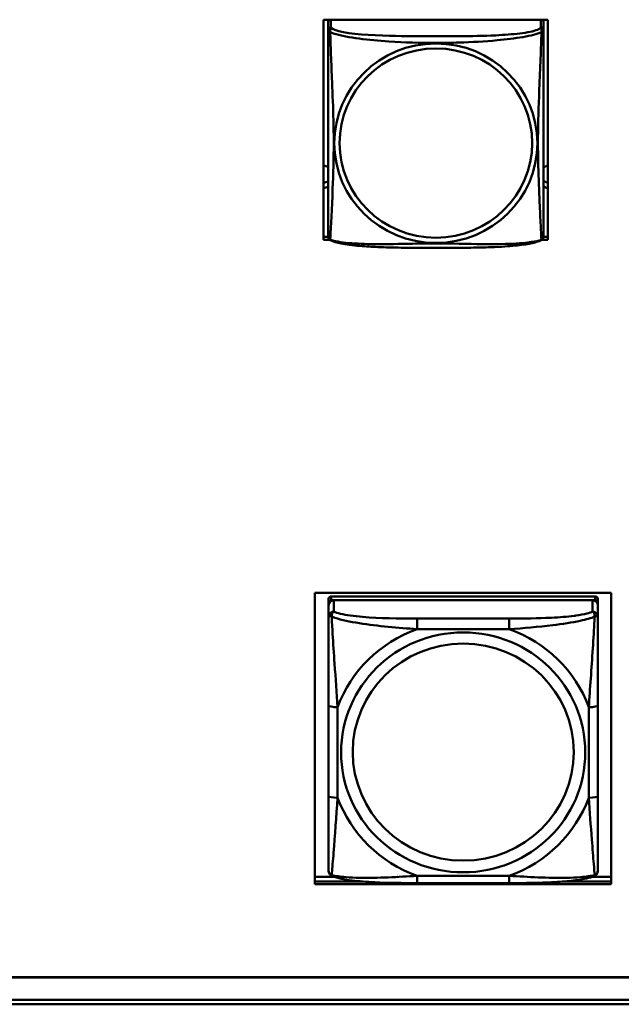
# Model space of a CAD drawing. Header units: inches. Extents: x 0.8 to 75.7, y -7.8 to 49.3.
# Tile 258 of 339: x 59.9 to 61.2, y 10.9 to 13.1. Entities that reach past the tile are written whole.
import ezdxf

# ---------------------------------------------------------------- set-up
doc = ezdxf.new("R2010")
doc.units = ezdxf.units.IN
doc.header["$MEASUREMENT"] = 0
doc.layers.add('Visible Edges(ROSSANSI)', color=7, linetype='Continuous', lineweight=50)
doc.layers.add('Visible Tangent Edges(ROSSANSI)', color=7, linetype='Continuous', lineweight=50)

msp = doc.modelspace()

# ---------------------------------------------------------------- linework, layer by layer
at = {"layer": 'Visible Edges(ROSSANSI)'}
for p, q in [((60.5558, 12.6071), (60.5558, 13.0896)), ((60.5558, 13.0896), (61.0473, 13.0896)), ((60.5658, 13.0852), (60.5658, 13.0675)), ((61.0382, 13.0675), (61.0382, 13.0852)), ((61.0473, 13.0896), (61.0473, 12.6071)), ((60.5558, 12.6132), (60.5658, 12.6132)), ((61.0381, 12.6132), (61.0473, 12.6132)), ((60.5689, 12.6071), (60.5558, 12.6071)), ((61.0473, 12.6071), (61.035, 12.6071)), ((60.5363, 11.1938), (60.5363, 11.8325)), ((60.5363, 11.8325), (61.1868, 11.8325)), ((61.1868, 11.8325), (61.1868, 11.1938)), ((60.5667, 11.8193), (60.5667, 11.8111)), ((60.5667, 11.8053), (60.5667, 11.8111)), ((61.1514, 11.8251), (60.5726, 11.8251)), ((60.5726, 11.8169), (61.1514, 11.8169)), ((61.1455, 11.8169), (60.5785, 11.8169)), ((61.1573, 11.8111), (61.1573, 11.8193)), ((61.1573, 11.8111), (61.1573, 11.8053)), ((60.5667, 11.8053), (60.5667, 11.7804)), ((61.1573, 11.7804), (61.1573, 11.8053)), ((60.5864, 11.7761), (60.5864, 11.7762)), ((60.5956, 11.7737), (60.5956, 11.7737)), ((61.1337, 11.7875), (61.1337, 11.7875)), ((61.1376, 11.7886), (61.1376, 11.7886)), ((60.5667, 11.5859), (60.5667, 11.3873)), ((61.1573, 11.3873), (61.1573, 11.5859)), ((60.5755, 11.2371), (60.5755, 11.2371)), ((60.5363, 11.2099), (60.5791, 11.2099)), ((60.7174, 11.2099), (60.718, 11.2099)), ((61.0059, 11.2099), (61.0062, 11.2099)), ((61.125, 11.2099), (61.125, 11.2099)), ((61.1449, 11.2099), (61.1868, 11.2099)), ((60.5363, 11.1998), (60.6415, 11.1998)), ((61.1868, 11.1938), (60.5363, 11.1938)), ((60.9631, 11.1963), (60.7608, 11.1963)), ((61.0826, 11.1998), (61.1868, 11.1998)), ((56.4153, 10.9898), (69.0852, 10.9898)), ((69.0852, 10.9894), (56.4153, 10.9894)), ((56.4653, 10.9403), (69.1231, 10.9403)), ((69.1231, 10.9305), (56.4653, 10.9305))]:
    msp.add_line(p, q, dxfattribs=at)
for centre, start, end in [((60.5795, 12.6145), 180, 189.1496), ((61.0244, 12.6145), 350.8504, 360)]:
    msp.add_arc(centre, 0.0138, start, end, dxfattribs=at)
for centre, major_axis, start_param, end_param in [((60.5717, 13.0852), (-0.00591, 0), 5.403119, 6.283185), ((61.0323, 13.0852), (0.00591, 0), 0, 0.880066), ((60.5523, 12.7449), (0.0255, 0), 1.012755, 1.431657), ((61.0523, 12.7449), (0.0255, 0), 1.766847, 2.154575), ((60.5523, 12.7569), (0.0255, 0), 4.851528, 5.27043), ((60.5523, 12.7449), (-0.0255, 0), 1.709936, 2.128837), ((61.0523, 12.7569), (0.0255, 0), 4.12861, 4.516339), ((61.0523, 12.7449), (-0.0255, 0), 0.987017, 1.374746), ((60.5726, 11.8193), (-0.00591, 0), 4.712389, 6.283185), ((60.5726, 11.8111), (-0.00591, 0), 4.712389, 6.283185), ((60.5785, 11.8053), (-0.0118, 0), 4.712389, 6.283185), ((61.1455, 11.8053), (0.0118, 0), 0, 1.570796), ((61.1514, 11.8193), (0.00591, 0), 0, 1.570796), ((61.1514, 11.8111), (0.00591, 0), 0, 1.570796), ((60.5785, 11.7804), (-0.0118, 0), 4.712389, 6.283185), ((61.1455, 11.7804), (0.0118, 0), 0, 1.570796), ((61.1514, 11.2429), (0.00591, 0), 6.266929, 6.283185)]:
    msp.add_ellipse(centre, major_axis=major_axis, ratio=0.981793, start_param=start_param, end_param=end_param, dxfattribs=at)
for points, knots in [([(60.5658, 13.0675), (60.5658, 13.0649), (60.5658, 13.0603), (60.5658, 13.0542), (60.5658, 13.0429), (60.5658, 13.0265), (60.5658, 13.0087), (60.5658, 12.9908), (60.5658, 12.9716), (60.5658, 12.9525), (60.5658, 12.9253), (60.5658, 12.8981), (60.5658, 12.8714), (60.5658, 12.8547), (60.5658, 12.838), (60.5658, 12.8214), (60.5658, 12.7882), (60.5658, 12.755), (60.5658, 12.7227), (60.5658, 12.6826), (60.5658, 12.6422), (60.5658, 12.6235), (60.5658, 12.6178), (60.5658, 12.6146), (60.5658, 12.6145)], [0.325731, 0.325731, 0.325731, 0.325731, 0.404774, 0.404774, 0.404774, 0.550532, 0.550532, 0.550532, 0.69629, 0.69629, 0.69629, 0.902598, 0.902598, 0.902598, 1.03154, 1.03154, 1.03154, 1.289425, 1.289425, 1.289425, 1.610774, 1.610774, 1.610774, 1.710218, 1.710218, 1.710218, 1.710218]), ([(61.0382, 12.6145), (61.0382, 12.6145), (61.0382, 12.6154), (61.0382, 12.6171), (61.0382, 12.6217), (61.0382, 12.6327), (61.0382, 12.6465), (61.0382, 12.6603), (61.0382, 12.6769), (61.0382, 12.6943), (61.0382, 12.7189), (61.0382, 12.7453), (61.0382, 12.7717), (61.0382, 12.7882), (61.0382, 12.8048), (61.0382, 12.8214), (61.0382, 12.8546), (61.0382, 12.8879), (61.0382, 12.9219), (61.0382, 12.9642), (61.0382, 13.01), (61.0382, 13.0416), (61.0382, 13.054), (61.0382, 13.0634), (61.0382, 13.0675)], [0.352862, 0.352862, 0.352862, 0.352862, 0.404774, 0.404774, 0.404774, 0.550532, 0.550532, 0.550532, 0.69629, 0.69629, 0.69629, 0.902598, 0.902598, 0.902598, 1.03154, 1.03154, 1.03154, 1.289425, 1.289425, 1.289425, 1.610774, 1.610774, 1.610774, 1.73735, 1.73735, 1.73735, 1.73735]), ([(60.57, 12.6064), (60.5694, 12.6067), (60.5689, 12.6071), (60.568, 12.6079), (60.5676, 12.6083), (60.567, 12.6092), (60.5668, 12.6097), (60.5664, 12.6105), (60.5663, 12.6109), (60.5661, 12.6117), (60.566, 12.612), (60.5659, 12.6123)], [0.02273771, 0.02273771, 0.02273771, 0.02273771, 0.02954865, 0.02954865, 0.03635958, 0.03635958, 0.04317052, 0.04317052, 0.04998146, 0.04998146, 0.0567924, 0.0567924, 0.0567924, 0.0567924]), ([(61.034, 12.6064), (61.0346, 12.6067), (61.0351, 12.6071), (61.036, 12.6079), (61.0364, 12.6083), (61.037, 12.6092), (61.0372, 12.6097), (61.0376, 12.6105), (61.0377, 12.6109), (61.0379, 12.6117), (61.038, 12.612), (61.038, 12.6123)], [0.02273771, 0.02273771, 0.02273771, 0.02273771, 0.02954865, 0.02954865, 0.03635958, 0.03635958, 0.04317052, 0.04317052, 0.04998146, 0.04998146, 0.0567924, 0.0567924, 0.0567924, 0.0567924]), ([(61.034, 12.6064), (61.0307, 12.6046), (61.0271, 12.6034), (61.0191, 12.6009), (61.0147, 12.5999), (61.0052, 12.598), (61.0002, 12.5972), (60.989, 12.5956), (60.9828, 12.5948), (60.9689, 12.5935), (60.9612, 12.5928), (60.9434, 12.5916), (60.9331, 12.5911), (60.9082, 12.5902), (60.8935, 12.5899), (60.8618, 12.5894), (60.8448, 12.5893), (60.8108, 12.5892), (60.7938, 12.5892), (60.7598, 12.5893), (60.7428, 12.5894), (60.7088, 12.5899), (60.6916, 12.5903), (60.6614, 12.5916), (60.6483, 12.5924), (60.6273, 12.5942), (60.6192, 12.595), (60.6056, 12.5969), (60.5999, 12.5978), (60.5898, 12.5998), (60.5854, 12.6008), (60.5772, 12.6032), (60.5735, 12.6046), (60.57, 12.6064)], [-1.678204, -1.678204, -1.678204, -1.678204, -1.629815, -1.629815, -1.580861, -1.580861, -1.532583, -1.532583, -1.479316, -1.479316, -1.416961, -1.416961, -1.337799, -1.337799, -1.226353, -1.226353, -1.09702, -1.09702, -0.967687, -0.967687, -0.838354, -0.838354, -0.709022, -0.709022, -0.60577, -0.60577, -0.53827, -0.53827, -0.483941, -0.483941, -0.435529, -0.435529, -0.384876, -0.384876, -0.384876, -0.384876]), ([(60.5667, 11.7804), (60.5667, 11.7761), (60.5667, 11.7704), (60.5667, 11.7557), (60.5667, 11.746), (60.5667, 11.7344), (60.5667, 11.7331), (60.5667, 11.715), (60.5667, 11.6966), (60.5667, 11.6778), (60.5667, 11.6772), (60.5667, 11.6477), (60.5667, 11.6185), (60.5667, 11.5887), (60.5667, 11.5873), (60.5667, 11.5859)], [-0.7968224, -0.7968224, -0.7968224, -0.7968224, -0.7287133, -0.7287133, -0.6427939, -0.6427939, -0.6315991, -0.6315991, -0.4929047, -0.4929047, -0.4883473, -0.4883473, -0.2676382, -0.2676382, -0.2569517, -0.2569517, -0.2569517, -0.2569517]), ([(61.1573, 11.5859), (61.1573, 11.6256), (61.1573, 11.6878), (61.1573, 11.7557), (61.1573, 11.7755), (61.1573, 11.7804)], [0.2569537, 0.2569537, 0.2569537, 0.2569537, 0.5651984, 0.7193207, 0.7963818, 0.7963818, 0.7963818, 0.7963818]), ([(60.5667, 11.3873), (60.5667, 11.3476), (60.5667, 11.2867), (60.5667, 11.2343), (60.5667, 11.2249), (60.5667, 11.2238)], [0.2569537, 0.2569537, 0.2569537, 0.2569537, 0.5651984, 0.7193207, 0.7963818, 0.7963818, 0.7963818, 0.7963818]), ([(61.1573, 11.2238), (61.1573, 11.2248), (61.1573, 11.2274), (61.1573, 11.2358), (61.1573, 11.2425), (61.1573, 11.2512), (61.1573, 11.2522), (61.1573, 11.2662), (61.1573, 11.2819), (61.1573, 11.2989), (61.1573, 11.2994), (61.1573, 11.3262), (61.1573, 11.3548), (61.1573, 11.3845), (61.1573, 11.3859), (61.1573, 11.3873)], [-0.7968224, -0.7968224, -0.7968224, -0.7968224, -0.7287133, -0.7287133, -0.6427909, -0.6427909, -0.6315991, -0.6315991, -0.4929047, -0.4929047, -0.4883469, -0.4883469, -0.2676382, -0.2676382, -0.2569517, -0.2569517, -0.2569517, -0.2569517]), ([(60.5747, 11.2114), (60.5735, 11.212), (60.5723, 11.2127), (60.5702, 11.2145), (60.5693, 11.2156), (60.5679, 11.218), (60.5674, 11.2193), (60.5668, 11.2217), (60.5667, 11.2228), (60.5667, 11.2238)], [0, 0, 0, 0, 0.01151434, 0.01151434, 0.02370281, 0.02370281, 0.03648022, 0.03648022, 0.0488243, 0.0488243, 0.0488243, 0.0488243]), ([(60.7608, 11.1964), (60.7297, 11.1964), (60.698, 11.1966), (60.6506, 11.199), (60.6336, 11.2003), (60.6099, 11.2031), (60.6019, 11.2044), (60.5872, 11.2073), (60.5806, 11.2091), (60.5748, 11.2115)], [0, 0, 0, 0, 0.237469, 0.237469, 0.3730248, 0.3730248, 0.4489118, 0.4489118, 0.5288553, 0.5288553, 0.5288553, 0.5288553]), ([(61.1492, 11.2115), (61.1394, 11.2074), (61.127, 11.205), (61.1008, 11.2014), (61.0877, 11.2001), (61.0581, 11.1981), (61.041, 11.1974), (61.0037, 11.1965), (60.9834, 11.1964), (60.9631, 11.1964)], [0, 0, 0, 0, 0.1343636, 0.1343636, 0.2428485, 0.2428485, 0.3744955, 0.3744955, 0.5288413, 0.5288413, 0.5288413, 0.5288413]), ([(61.1573, 11.2238), (61.1573, 11.2229), (61.1572, 11.2219), (61.1568, 11.22), (61.1565, 11.2191), (61.1555, 11.2169), (61.1546, 11.2155), (61.1524, 11.2133), (61.1512, 11.2124), (61.1497, 11.2116), (61.1494, 11.2115), (61.1492, 11.2114)], [0, 0, 0, 0, 0.01112428, 0.01112428, 0.02021972, 0.02021972, 0.03420978, 0.03420978, 0.04682302, 0.04682302, 0.04883046, 0.04883046, 0.04883046, 0.04883046])]:
    msp.add_open_spline(points, degree=3, knots=knots, dxfattribs=at)
for points in [[(60.5748, 11.2114), (60.5748, 11.2114), (60.5747, 11.2114), (60.5747, 11.2114)], [(61.1492, 11.2114), (61.1492, 11.2114), (61.1492, 11.2114), (61.1492, 11.2114)]]:
    msp.add_open_spline(points, degree=3, dxfattribs=at)
at = {"layer": 'Visible Tangent Edges(ROSSANSI)'}
for p, q in [((60.5717, 13.0733), (60.5717, 13.0896)), ((61.0323, 13.0896), (61.0323, 13.0733)), ((60.5726, 11.8169), (60.5726, 11.8251)), ((60.5785, 11.792), (60.5785, 11.8169)), ((61.1455, 11.8169), (61.1455, 11.792)), ((61.1514, 11.8251), (61.1514, 11.8169)), ((60.7608, 11.7765), (60.7608, 11.7534)), ((60.9631, 11.7765), (60.7608, 11.7765)), ((60.9631, 11.7765), (60.9631, 11.7534)), ((60.7608, 11.7534), (60.9631, 11.7534)), ((60.5864, 11.3836), (60.5864, 11.5822)), ((61.1376, 11.5822), (61.1376, 11.3836)), ((60.9631, 11.2123), (60.7608, 11.2123)), ((60.7608, 11.1963), (60.7608, 11.2123)), ((60.9631, 11.1963), (60.9631, 11.2123))]:
    msp.add_line(p, q, dxfattribs=at)
for centre, major_axis, ratio, start_param, end_param in [((60.5717, 13.0675), (-0.00591, 0), 0.981793, 4.712389, 6.283185), ((61.0323, 13.0675), (0.00591, 0), 0.981793, 0, 1.570796), ((60.862, 11.4829), (-0.2936, 0), 0.981793, 5.064156, 5.931419), ((60.862, 11.4829), (0.2936, 0), 0.981793, 0.351767, 1.21903), ((60.5864, 11.5859), (-0.0197, 0), 0.189952, 0, 1.570796), ((61.1376, 11.5859), (0.0197, 0), 0.189952, 4.712389, 6.283185), ((60.5864, 11.3873), (-0.0197, 0), 0.189952, 0, 1.570796), ((60.862, 11.4829), (-0.2936, 0), 0.981793, 0.351767, 1.21903), ((60.862, 11.4829), (0.2936, 0), 0.981793, 5.064156, 5.931419), ((61.1376, 11.3873), (0.0197, 0), 0.189952, 4.712389, 6.283185)]:
    msp.add_ellipse(centre, major_axis=major_axis, ratio=ratio, start_param=start_param, end_param=end_param, dxfattribs=at)
for centre, major_axis in [((60.802, 12.8188), (-0.2227, 0)), ((60.802, 12.819), (-0.2113, 0)), ((60.862, 11.4829), (-0.2678, 0)), ((60.862, 11.4837), (-0.2424, 0))]:
    msp.add_ellipse(centre, major_axis=major_axis, ratio=0.981793, dxfattribs=at)
for points, knots in [([(60.5658, 13.0675), (60.5658, 13.0672), (60.5658, 13.0669), (60.5658, 13.0665), (60.5659, 13.0663), (60.566, 13.066), (60.5661, 13.0659), (60.5662, 13.0657), (60.5663, 13.0656), (60.5665, 13.0654), (60.5667, 13.0652), (60.5673, 13.0646), (60.5678, 13.0642), (60.5689, 13.0633), (60.5695, 13.0628), (60.5703, 13.0622)], [-0.0844808, -0.0844808, -0.0844808, -0.0844808, -0.06943799, -0.06943799, -0.05587828, -0.05587828, -0.04740346, -0.04740346, -0.04210669, -0.04210669, -0.03151317, -0.03151317, -0.01456352, -0.01456352, 0.00026741, 0.00026741, 0.00026741, 0.00026741]), ([(60.5703, 13.0622), (60.5701, 13.0633), (60.57, 13.0643), (60.5699, 13.0663), (60.57, 13.0672), (60.5701, 13.0685), (60.5702, 13.069), (60.5704, 13.0696), (60.5705, 13.0698), (60.5706, 13.0703), (60.5707, 13.0706), (60.571, 13.0713), (60.5711, 13.0717), (60.5715, 13.0725), (60.5716, 13.0729), (60.5717, 13.0733)], [-0.00026741, -0.00026741, -0.00026741, -0.00026741, 0.01456352, 0.01456352, 0.03151317, 0.03151317, 0.04210669, 0.04210669, 0.04740346, 0.04740346, 0.05587828, 0.05587828, 0.06943799, 0.06943799, 0.0844808, 0.0844808, 0.0844808, 0.0844808]), ([(61.0323, 13.0733), (61.0317, 13.0713), (61.029, 13.0693), (61.0246, 13.0675), (61.0165, 13.0642), (61.0026, 13.0615), (60.9864, 13.0595), (60.9703, 13.0575), (60.9521, 13.0562), (60.9335, 13.0553), (60.9071, 13.0541), (60.8798, 13.0537), (60.8527, 13.0535), (60.8358, 13.0533), (60.8189, 13.0533), (60.802, 13.0533), (60.7681, 13.0533), (60.7343, 13.0534), (60.7006, 13.0542), (60.6586, 13.0553), (60.6147, 13.058), (60.5891, 13.0645), (60.579, 13.067), (60.5726, 13.0701), (60.5717, 13.0733)], [0.325731, 0.325731, 0.325731, 0.325731, 0.404774, 0.404774, 0.404774, 0.550532, 0.550532, 0.550532, 0.69629, 0.69629, 0.69629, 0.902598, 0.902598, 0.902598, 1.03154, 1.03154, 1.03154, 1.289425, 1.289425, 1.289425, 1.610774, 1.610774, 1.610774, 1.73735, 1.73735, 1.73735, 1.73735]), ([(61.0323, 13.0733), (61.0324, 13.0729), (61.0325, 13.0725), (61.0328, 13.0717), (61.033, 13.0713), (61.0333, 13.0706), (61.0334, 13.0703), (61.0335, 13.0698), (61.0336, 13.0696), (61.0337, 13.069), (61.0338, 13.0685), (61.034, 13.0672), (61.0341, 13.0663), (61.034, 13.0643), (61.0339, 13.0633), (61.0337, 13.0622)], [-0.0844808, -0.0844808, -0.0844808, -0.0844808, -0.06943799, -0.06943799, -0.05587828, -0.05587828, -0.04740346, -0.04740346, -0.04210669, -0.04210669, -0.03151317, -0.03151317, -0.01456352, -0.01456352, 0.00026741, 0.00026741, 0.00026741, 0.00026741]), ([(61.0337, 13.0622), (61.0344, 13.0628), (61.0351, 13.0633), (61.0362, 13.0642), (61.0367, 13.0646), (61.0373, 13.0652), (61.0375, 13.0654), (61.0377, 13.0656), (61.0377, 13.0657), (61.0379, 13.0659), (61.038, 13.066), (61.0381, 13.0663), (61.0381, 13.0665), (61.0382, 13.0669), (61.0382, 13.0672), (61.0382, 13.0675)], [-0.00026741, -0.00026741, -0.00026741, -0.00026741, 0.01456352, 0.01456352, 0.03151317, 0.03151317, 0.04210669, 0.04210669, 0.04740346, 0.04740346, 0.05587828, 0.05587828, 0.06943799, 0.06943799, 0.0844808, 0.0844808, 0.0844808, 0.0844808]), ([(60.5703, 12.6073), (60.5704, 12.6089), (60.5706, 12.6112), (60.5707, 12.614), (60.5718, 12.6339), (60.5739, 12.677), (60.5756, 12.7185), (60.577, 12.7518), (60.578, 12.7853), (60.578, 12.8188), (60.578, 12.8355), (60.5778, 12.8523), (60.5773, 12.8693), (60.5767, 12.8965), (60.5755, 12.9246), (60.5743, 12.9531), (60.5735, 12.9733), (60.5727, 12.9938), (60.572, 13.013), (60.5712, 13.0321), (60.5706, 13.0498), (60.5703, 13.0622)], [-1.657319, -1.657319, -1.657319, -1.657319, -1.610774, -1.610774, -1.610774, -1.289425, -1.289425, -1.289425, -1.03154, -1.03154, -1.03154, -0.902598, -0.902598, -0.902598, -0.69629, -0.69629, -0.69629, -0.550532, -0.550532, -0.550532, -0.405761, -0.405761, -0.405761, -0.405761]), ([(60.5703, 13.0622), (60.5731, 13.0609), (60.5766, 13.0596), (60.5806, 13.0584), (60.6083, 13.0501), (60.6553, 13.045), (60.6988, 13.0421), (60.7337, 13.0397), (60.7679, 13.0387), (60.802, 13.0387), (60.819, 13.0387), (60.8361, 13.039), (60.8532, 13.0395), (60.8807, 13.0404), (60.9089, 13.042), (60.9365, 13.0445), (60.9561, 13.0463), (60.9754, 13.0486), (60.9927, 13.0516), (61.0099, 13.0545), (61.0248, 13.0582), (61.0337, 13.0622)], [-1.657319, -1.657319, -1.657319, -1.657319, -1.610774, -1.610774, -1.610774, -1.289425, -1.289425, -1.289425, -1.03154, -1.03154, -1.03154, -0.902598, -0.902598, -0.902598, -0.69629, -0.69629, -0.69629, -0.550532, -0.550532, -0.550532, -0.405761, -0.405761, -0.405761, -0.405761]), ([(61.0337, 13.0622), (61.0336, 13.0582), (61.0334, 13.0537), (61.0333, 13.0487), (61.0322, 13.0143), (61.03, 12.9651), (61.0283, 12.9211), (61.027, 12.8859), (61.026, 12.8523), (61.026, 12.8188), (61.026, 12.8021), (61.0262, 12.7854), (61.0266, 12.7686), (61.0273, 12.7419), (61.0285, 12.7147), (61.0296, 12.6889), (61.0305, 12.6707), (61.0313, 12.6532), (61.032, 12.6385), (61.0327, 12.6239), (61.0333, 12.6122), (61.0337, 12.6073)], [-1.657319, -1.657319, -1.657319, -1.657319, -1.610774, -1.610774, -1.610774, -1.289425, -1.289425, -1.289425, -1.03154, -1.03154, -1.03154, -0.902598, -0.902598, -0.902598, -0.69629, -0.69629, -0.69629, -0.550532, -0.550532, -0.550532, -0.405761, -0.405761, -0.405761, -0.405761]), ([(60.5703, 12.6073), (60.5695, 12.6074), (60.5689, 12.6077), (60.5678, 12.6085), (60.5673, 12.609), (60.5667, 12.6099), (60.5665, 12.6103), (60.5663, 12.6109), (60.5662, 12.6111), (60.5661, 12.6116), (60.566, 12.6119), (60.566, 12.6122), (60.5659, 12.6123), (60.5659, 12.6123)], [-0.00026741, -0.00026741, -0.00026741, -0.00026741, 0.01456352, 0.01456352, 0.03151317, 0.03151317, 0.04210669, 0.04210669, 0.04740346, 0.04740346, 0.05587828, 0.05587828, 0.0567924, 0.0567924, 0.0567924, 0.0567924]), ([(61.038, 12.6123), (61.038, 12.6123), (61.038, 12.6122), (61.038, 12.6119), (61.0379, 12.6116), (61.0377, 12.6111), (61.0377, 12.6109), (61.0375, 12.6103), (61.0373, 12.6099), (61.0367, 12.609), (61.0362, 12.6085), (61.0351, 12.6077), (61.0344, 12.6074), (61.0337, 12.6073)], [-0.0567924, -0.0567924, -0.0567924, -0.0567924, -0.05587828, -0.05587828, -0.04740346, -0.04740346, -0.04210669, -0.04210669, -0.03151317, -0.03151317, -0.01456352, -0.01456352, 0.00026741, 0.00026741, 0.00026741, 0.00026741]), ([(60.57, 12.6064), (60.5699, 12.6064), (60.5699, 12.6065), (60.57, 12.6067), (60.5701, 12.6069), (60.5703, 12.6073)], [-0.02273771, -0.02273771, -0.02273771, -0.02273771, -0.01456352, -0.01456352, 0.00026741, 0.00026741, 0.00026741, 0.00026741]), ([(61.0337, 12.6073), (61.0308, 12.6062), (61.0273, 12.6052), (61.0233, 12.6043), (60.9957, 12.5981), (60.9487, 12.5971), (60.9052, 12.5976), (60.8703, 12.5979), (60.8361, 12.5989), (60.802, 12.5989), (60.7849, 12.5989), (60.7679, 12.5987), (60.7507, 12.5984), (60.7232, 12.598), (60.6951, 12.5973), (60.6674, 12.5975), (60.6479, 12.5977), (60.6285, 12.5984), (60.6112, 12.5999), (60.5941, 12.6014), (60.5791, 12.6039), (60.5703, 12.6073)], [-1.657319, -1.657319, -1.657319, -1.657319, -1.610774, -1.610774, -1.610774, -1.289425, -1.289425, -1.289425, -1.03154, -1.03154, -1.03154, -0.902598, -0.902598, -0.902598, -0.69629, -0.69629, -0.69629, -0.550532, -0.550532, -0.550532, -0.405761, -0.405761, -0.405761, -0.405761]), ([(61.0337, 12.6073), (61.0339, 12.6069), (61.034, 12.6067), (61.034, 12.6065), (61.034, 12.6064), (61.034, 12.6064)], [-0.00026741, -0.00026741, -0.00026741, -0.00026741, 0.01456352, 0.01456352, 0.02273771, 0.02273771, 0.02273771, 0.02273771]), ([(60.5736, 11.7805), (60.5736, 11.7805), (60.5736, 11.7805), (60.5735, 11.7868), (60.5755, 11.7905), (60.5785, 11.792)], [-0.00023077, -0.00023077, -0.00023077, -0.00023077, 0, 0, 0.0532704, 0.0532704, 0.0532704, 0.0532704]), ([(60.7608, 11.7765), (60.7204, 11.7765), (60.6577, 11.7772), (60.5964, 11.7849), (60.5816, 11.7901), (60.5785, 11.792)], [0.2569537, 0.2569537, 0.2569537, 0.2569537, 0.5651984, 0.7193207, 0.7963818, 0.7963818, 0.7963818, 0.7963818]), ([(61.1455, 11.792), (61.1428, 11.7903), (61.1386, 11.7888), (61.1268, 11.7857), (61.1184, 11.7841), (61.1081, 11.7827), (61.1069, 11.7826), (61.0905, 11.7805), (61.0731, 11.7792), (61.055, 11.7783), (61.0544, 11.7782), (61.0257, 11.7768), (60.9963, 11.7765), (60.9659, 11.7765), (60.9645, 11.7765), (60.9631, 11.7765)], [-0.7968224, -0.7968224, -0.7968224, -0.7968224, -0.7287133, -0.7287133, -0.6427855, -0.6427855, -0.6315991, -0.6315991, -0.4929047, -0.4929047, -0.4883462, -0.4883462, -0.2676382, -0.2676382, -0.2569517, -0.2569517, -0.2569517, -0.2569517]), ([(61.1455, 11.792), (61.147, 11.7912), (61.1483, 11.7899), (61.1491, 11.7879), (61.15, 11.786), (61.1504, 11.7836), (61.1504, 11.7805)], [-0.0532704, -0.0532704, -0.0532704, -0.0532704, -0.02593681, -0.02593681, -0.02593681, 0.00002633, 0.00002633, 0.00002633, 0.00002633]), ([(60.5667, 11.7804), (60.5667, 11.7818), (60.5687, 11.7821), (60.5735, 11.7805), (60.5735, 11.7805), (60.5735, 11.7805)], [-0.0532704, -0.0532704, -0.0532704, -0.0532704, 0, 0, 0.00017728, 0.00017728, 0.00017728, 0.00017728]), ([(60.5735, 11.7805), (60.5757, 11.7796), (60.5909, 11.7741), (60.6529, 11.7617), (60.7195, 11.7559), (60.7608, 11.7534)], [-0.7479209, -0.7479209, -0.7479209, -0.7479209, -0.7193207, -0.5651984, -0.2569537, -0.2569537, -0.2569537, -0.2569537]), ([(60.5864, 11.5822), (60.5845, 11.6127), (60.5821, 11.6447), (60.5798, 11.6777), (60.5783, 11.6997), (60.5768, 11.7221), (60.5756, 11.7427), (60.5747, 11.7568), (60.574, 11.77), (60.5735, 11.7804)], [0.2569517, 0.2569517, 0.2569517, 0.2569517, 0.4883249, 0.4883249, 0.4883249, 0.6425736, 0.6425736, 0.6425736, 0.7478807, 0.7478807, 0.7478807, 0.7478807]), ([(60.9631, 11.7534), (60.9942, 11.7553), (61.0265, 11.7579), (61.0583, 11.7619), (61.0796, 11.7645), (61.1007, 11.7677), (61.1189, 11.7717), (61.1314, 11.7744), (61.1425, 11.7774), (61.1504, 11.7805)], [0.2569517, 0.2569517, 0.2569517, 0.2569517, 0.4883249, 0.4883249, 0.4883249, 0.6425736, 0.6425736, 0.6425736, 0.7478832, 0.7478832, 0.7478832, 0.7478832]), ([(61.1504, 11.7805), (61.1503, 11.7776), (61.1493, 11.7582), (61.1452, 11.689), (61.14, 11.6228), (61.1376, 11.5822)], [-0.7479207, -0.7479207, -0.7479207, -0.7479207, -0.7193207, -0.5651984, -0.2569537, -0.2569537, -0.2569537, -0.2569537]), ([(61.1504, 11.7805), (61.1504, 11.7805), (61.1505, 11.7805), (61.1552, 11.7821), (61.1573, 11.7818), (61.1573, 11.7804)], [-0.00023065, -0.00023065, -0.00023065, -0.00023065, 0, 0, 0.0532704, 0.0532704, 0.0532704, 0.0532704]), ([(60.5736, 11.2141), (60.5737, 11.2155), (60.5747, 11.2259), (60.5788, 11.2783), (60.5839, 11.3429), (60.5864, 11.3836)], [-0.7479211, -0.7479211, -0.7479211, -0.7479211, -0.7193207, -0.5651984, -0.2569537, -0.2569537, -0.2569537, -0.2569537]), ([(61.1376, 11.3836), (61.1394, 11.3531), (61.1418, 11.3217), (61.1441, 11.2921), (61.1457, 11.2723), (61.1471, 11.2534), (61.1484, 11.2382), (61.1493, 11.2278), (61.15, 11.2192), (61.1504, 11.2142)], [0.2569517, 0.2569517, 0.2569517, 0.2569517, 0.4883249, 0.4883249, 0.4883249, 0.6425736, 0.6425736, 0.6425736, 0.7478816, 0.7478816, 0.7478816, 0.7478816]), ([(60.5736, 11.2141), (60.5735, 11.2141), (60.5735, 11.2141), (60.5687, 11.2156), (60.5667, 11.2193), (60.5667, 11.2238)], [-0.00023197, -0.00023197, -0.00023197, -0.00023197, 0, 0, 0.0532704, 0.0532704, 0.0532704, 0.0532704]), ([(60.5747, 11.2114), (60.574, 11.2118), (60.5735, 11.2126), (60.5736, 11.2141), (60.5736, 11.2141), (60.5736, 11.2141)], [-0.02517045, -0.02517045, -0.02517045, -0.02517045, 0, 0, 0.00011142, 0.00011142, 0.00011142, 0.00011142]), ([(60.7608, 11.2123), (60.7194, 11.2099), (60.6748, 11.207), (60.6342, 11.2079), (60.624, 11.2081), (60.6141, 11.2086), (60.605, 11.2093), (60.5925, 11.2103), (60.5815, 11.2119), (60.5736, 11.2141)], [0.2569517, 0.2569517, 0.2569517, 0.2569517, 0.5654492, 0.5654492, 0.5654492, 0.6425736, 0.6425736, 0.6425736, 0.7478404, 0.7478404, 0.7478404, 0.7478404]), ([(61.1504, 11.2141), (61.1425, 11.2119), (61.1234, 11.2092), (61.0602, 11.2064), (61.0045, 11.2099), (60.9631, 11.2123)], [-0.7476184, -0.7476184, -0.7476184, -0.7476184, -0.6422595, -0.5651984, -0.2569537, -0.2569537, -0.2569537, -0.2569537]), ([(61.1504, 11.2141), (61.1504, 11.2141), (61.1504, 11.2141), (61.1505, 11.2126), (61.15, 11.2118), (61.1492, 11.2114)], [-0.00021806, -0.00021806, -0.00021806, -0.00021806, 0, 0, 0.02517047, 0.02517047, 0.02517047, 0.02517047]), ([(61.1573, 11.2238), (61.1573, 11.2215), (61.1567, 11.2194), (61.1555, 11.2177), (61.1544, 11.2161), (61.1528, 11.2149), (61.1504, 11.2142)], [-0.0532704, -0.0532704, -0.0532704, -0.0532704, -0.02593716, -0.02593716, -0.02593716, -0.00005713, -0.00005713, -0.00005713, -0.00005713])]:
    msp.add_open_spline(points, degree=3, knots=knots, dxfattribs=at)

doc.saveas('drawing.dxf')
